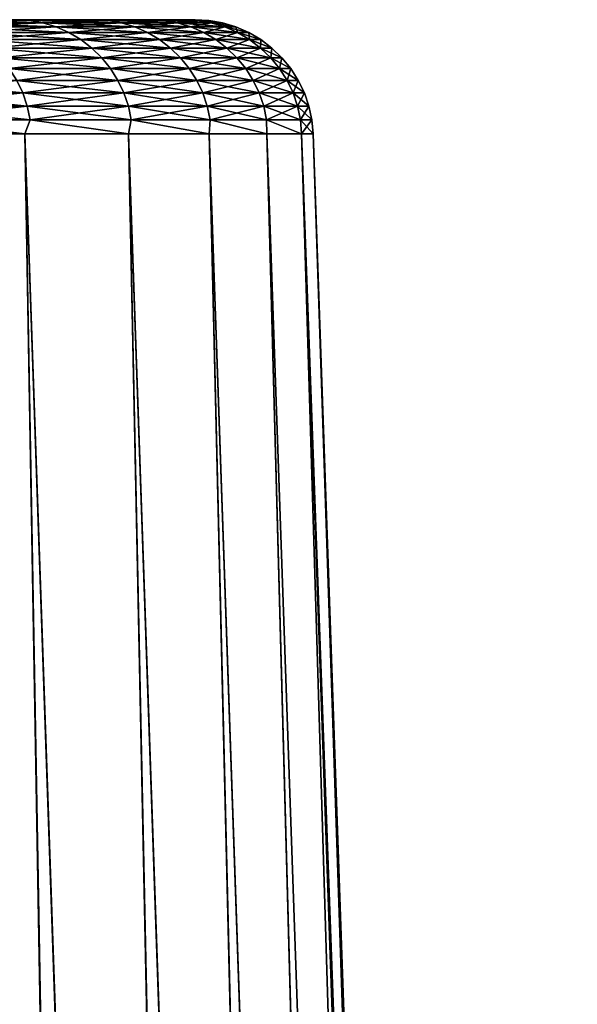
# Model space of a CAD drawing. Header units: millimetres. Extents: x -46 to 46, y -9 to 3208.
# Tile 333 of 401: x 44.27 to 45.68, y 8.5 to 11. Entities that reach past the tile are written whole.
import ezdxf

# ---------------------------------------------------------------- set-up
doc = ezdxf.new("R2010")
doc.units = ezdxf.units.MM
doc.header["$LTSCALE"] = 65.185185
for name, color, linetype in [('3', 7, 'CONTINUOUS'), ('4', 7, 'CONTINUOUS'), ('5', 7, 'CONTINUOUS'), ('6', 7, 'CONTINUOUS')]:
    doc.layers.add(name, color=color, linetype=linetype)

msp = doc.modelspace()

# ---------------------------------------------------------------- linework, layer by layer
at = {"layer": '3', "color": 7, "linetype": 'CONTINUOUS'}
for points in [[(44.6124, -8.4826, -9.8199), (44.2288, -8.4826, -11.4241), (43.9578, 10.7105, -9.6758), (44.6124, -8.4826, -9.8199)], [(44.2785, 10.7105, -8.0826), (44.6124, -8.4826, -9.8199), (43.9578, 10.7105, -9.6758), (44.2785, 10.7105, -8.0826)], [(44.9378, -8.4826, -8.2029), (44.6124, -8.4826, -9.8199), (44.2785, 10.7105, -8.0826), (44.9378, -8.4826, -8.2029)], [(44.5414, 10.7105, -6.4787), (44.9378, -8.4826, -8.2029), (44.2785, 10.7105, -8.0826), (44.5414, 10.7105, -6.4787)], [(45.2047, -8.4826, -6.5752), (44.9378, -8.4826, -8.2029), (44.5414, 10.7105, -6.4787), (45.2047, -8.4826, -6.5752)], [(44.7463, 10.7105, -4.8664), (45.2047, -8.4826, -6.5752), (44.5414, 10.7105, -6.4787), (44.7463, 10.7105, -4.8664)], [(45.4126, -8.4826, -4.9389), (45.2047, -8.4826, -6.5752), (44.7463, 10.7105, -4.8664), (45.4126, -8.4826, -4.9389)], [(44.8928, 10.7105, -3.2478), (45.4126, -8.4826, -4.9389), (44.7463, 10.7105, -4.8664), (44.8928, 10.7105, -3.2478)], [(45.5613, -8.4826, -3.2962), (45.4126, -8.4826, -4.9389), (44.8928, 10.7105, -3.2478), (45.5613, -8.4826, -3.2962)], [(44.9808, 10.7105, -1.625), (45.5613, -8.4826, -3.2962), (44.8928, 10.7105, -3.2478), (44.9808, 10.7105, -1.625)], [(45.6506, -8.4826, -1.6492), (45.5613, -8.4826, -3.2962), (44.9808, 10.7105, -1.625), (45.6506, -8.4826, -1.6492)], [(45.0101, 10.7105), (45.6506, -8.4826, -1.6492), (44.9808, 10.7105, -1.625), (45.0101, 10.7105)], [(45.6803, -8.4826), (45.6506, -8.4826, -1.6492), (45.0101, 10.7105), (45.6803, -8.4826)]]:
    msp.add_3dface(points, dxfattribs=at)
at = {"layer": '4', "color": 7, "linetype": 'CONTINUOUS'}
for points in [[(44.2785, 10.7105, 8.0826), (43.9578, 10.7105, 9.6758), (44.6218, -8.4826, 9.777), (44.2785, 10.7105, 8.0826)], [(44.6218, -8.4826, 9.777), (43.9578, 10.7105, 9.6758), (44.2418, -8.4826, 11.3734), (44.6218, -8.4826, 9.777)], [(44.5414, 10.7105, 6.4787), (44.2785, 10.7105, 8.0826), (44.9442, -8.4826, 8.1679), (44.5414, 10.7105, 6.4787)], [(44.9442, -8.4826, 8.1679), (44.2785, 10.7105, 8.0826), (44.6218, -8.4826, 9.777), (44.9442, -8.4826, 8.1679)], [(44.7463, 10.7105, 4.8664), (44.5414, 10.7105, 6.4787), (45.2085, -8.4826, 6.5484), (44.7463, 10.7105, 4.8664)], [(45.2085, -8.4826, 6.5484), (44.5414, 10.7105, 6.4787), (44.9442, -8.4826, 8.1679), (45.2085, -8.4826, 6.5484)], [(44.8928, 10.7105, 3.2478), (44.7463, 10.7105, 4.8664), (45.4146, -8.4826, 4.9203), (44.8928, 10.7105, 3.2478)], [(45.4146, -8.4826, 4.9203), (44.7463, 10.7105, 4.8664), (45.2085, -8.4826, 6.5484), (45.4146, -8.4826, 4.9203)], [(44.9808, 10.7105, 1.625), (44.8928, 10.7105, 3.2478), (45.562, -8.4826, 3.286), (44.9808, 10.7105, 1.625)], [(45.562, -8.4826, 3.286), (44.8928, 10.7105, 3.2478), (45.4146, -8.4826, 4.9203), (45.562, -8.4826, 3.286)], [(45.6803, -8.4826), (45.0101, 10.7105), (44.9808, 10.7105, 1.625), (45.6803, -8.4826)], [(45.6803, -8.4826), (44.9808, 10.7105, 1.625), (45.6506, -8.4826, 1.6476), (45.6803, -8.4826)], [(45.6506, -8.4826, 1.6476), (44.9808, 10.7105, 1.625), (45.562, -8.4826, 3.286), (45.6506, -8.4826, 1.6476)]]:
    msp.add_3dface(points, dxfattribs=at)
at = {"layer": '5', "color": 7, "linetype": 'CONTINUOUS'}
for points in [[(44.2898, 10.998, 6.3679), (44.2448, 11, 6.4352), (44.0343, 10.998, 7.9447), (44.2898, 10.998, 6.3679)], [(44.4482, 11, 4.8336), (44.2448, 11, 6.4352), (44.2898, 10.998, 6.3679), (44.4482, 11, 4.8336)], [(44.4889, 10.998, 4.7831), (44.4482, 11, 4.8336), (44.2898, 10.998, 6.3679), (44.4889, 10.998, 4.7831)], [(44.5938, 11, 3.2258), (44.4482, 11, 4.8336), (44.4889, 10.998, 4.7831), (44.5938, 11, 3.2258)], [(44.6313, 10.998, 3.1921), (44.5938, 11, 3.2258), (44.4889, 10.998, 4.7831), (44.6313, 10.998, 3.1921)], [(44.6812, 11, 1.6137), (44.5938, 11, 3.2258), (44.6313, 10.998, 3.1921), (44.6812, 11, 1.6137)], [(44.7168, 10.998, 1.5971), (44.6812, 11, 1.6137), (44.6313, 10.998, 3.1921), (44.7168, 10.998, 1.5971)], [(44.7103, 11), (44.6812, 11, 1.6137), (44.7453, 10.998), (44.7103, 11)], [(44.7453, 10.998), (44.6812, 11, 1.6137), (44.7168, 10.998, 1.5971), (44.7453, 10.998)], [(44.2898, 10.998, 6.3679), (44.0343, 10.998, 7.9447), (44.3244, 10.9917, 6.3729), (44.2898, 10.998, 6.3679)], [(44.3244, 10.9917, 6.3729), (44.0343, 10.998, 7.9447), (44.0687, 10.9917, 7.9509), (44.3244, 10.9917, 6.3729)], [(44.3244, 10.9917, 6.3729), (44.0687, 10.9917, 7.9509), (44.358, 10.9815, 6.3777), (44.3244, 10.9917, 6.3729)], [(44.358, 10.9815, 6.3777), (44.0687, 10.9917, 7.9509), (44.1021, 10.9815, 7.9569), (44.358, 10.9815, 6.3777)], [(44.358, 10.9815, 6.3777), (44.1021, 10.9815, 7.9569), (44.3901, 10.9672, 6.3823), (44.358, 10.9815, 6.3777)], [(44.3901, 10.9672, 6.3823), (44.1021, 10.9815, 7.9569), (44.134, 10.9672, 7.9627), (44.3901, 10.9672, 6.3823)], [(44.4889, 10.998, 4.7831), (44.2898, 10.998, 6.3679), (44.5236, 10.9917, 4.7868), (44.4889, 10.998, 4.7831)], [(44.5236, 10.9917, 4.7868), (44.2898, 10.998, 6.3679), (44.3244, 10.9917, 6.3729), (44.5236, 10.9917, 4.7868)], [(44.5236, 10.9917, 4.7868), (44.3244, 10.9917, 6.3729), (44.5573, 10.9815, 4.7904), (44.5236, 10.9917, 4.7868)], [(44.5573, 10.9815, 4.7904), (44.3244, 10.9917, 6.3729), (44.358, 10.9815, 6.3777), (44.5573, 10.9815, 4.7904)], [(44.5573, 10.9815, 4.7904), (44.358, 10.9815, 6.3777), (44.5896, 10.9672, 4.7939), (44.5573, 10.9815, 4.7904)], [(44.5896, 10.9672, 4.7939), (44.358, 10.9815, 6.3777), (44.3901, 10.9672, 6.3823), (44.5896, 10.9672, 4.7939)], [(44.6313, 10.998, 3.1921), (44.4889, 10.998, 4.7831), (44.6661, 10.9917, 3.1946), (44.6313, 10.998, 3.1921)], [(44.6661, 10.9917, 3.1946), (44.4889, 10.998, 4.7831), (44.5236, 10.9917, 4.7868), (44.6661, 10.9917, 3.1946)], [(44.6661, 10.9917, 3.1946), (44.5236, 10.9917, 4.7868), (44.6999, 10.9815, 3.197), (44.6661, 10.9917, 3.1946)], [(44.6999, 10.9815, 3.197), (44.5236, 10.9917, 4.7868), (44.5573, 10.9815, 4.7904), (44.6999, 10.9815, 3.197)], [(44.6999, 10.9815, 3.197), (44.5573, 10.9815, 4.7904), (44.7323, 10.9672, 3.1993), (44.6999, 10.9815, 3.197)], [(44.7323, 10.9672, 3.1993), (44.5573, 10.9815, 4.7904), (44.5896, 10.9672, 4.7939), (44.7323, 10.9672, 3.1993)], [(44.7168, 10.998, 1.5971), (44.6313, 10.998, 3.1921), (44.7516, 10.9917, 1.5983), (44.7168, 10.998, 1.5971)], [(44.7516, 10.9917, 1.5983), (44.6313, 10.998, 3.1921), (44.6661, 10.9917, 3.1946), (44.7516, 10.9917, 1.5983)], [(44.7516, 10.9917, 1.5983), (44.6661, 10.9917, 3.1946), (44.7856, 10.9815, 1.5995), (44.7516, 10.9917, 1.5983)], [(44.7856, 10.9815, 1.5995), (44.6661, 10.9917, 3.1946), (44.6999, 10.9815, 3.197), (44.7856, 10.9815, 1.5995)], [(44.7856, 10.9815, 1.5995), (44.6999, 10.9815, 3.197), (44.818, 10.9672, 1.6007), (44.7856, 10.9815, 1.5995)], [(44.818, 10.9672, 1.6007), (44.6999, 10.9815, 3.197), (44.7323, 10.9672, 3.1993), (44.818, 10.9672, 1.6007)], [(44.7453, 10.998), (44.7168, 10.998, 1.5971), (44.7802, 10.9917), (44.7453, 10.998)], [(44.7802, 10.9917), (44.7168, 10.998, 1.5971), (44.7516, 10.9917, 1.5983), (44.7802, 10.9917)], [(44.7802, 10.9917), (44.7516, 10.9917, 1.5983), (44.8141, 10.9815), (44.7802, 10.9917)], [(44.8141, 10.9815), (44.7516, 10.9917, 1.5983), (44.7856, 10.9815, 1.5995), (44.8141, 10.9815)], [(44.8141, 10.9815), (44.7856, 10.9815, 1.5995), (44.8466, 10.9672), (44.8141, 10.9815)], [(44.8466, 10.9672), (44.7856, 10.9815, 1.5995), (44.818, 10.9672, 1.6007), (44.8466, 10.9672)], [(44.3901, 10.9672, 6.3823), (44.134, 10.9672, 7.9627), (44.4204, 10.9493, 6.3867), (44.3901, 10.9672, 6.3823)], [(44.4204, 10.9493, 6.3867), (44.134, 10.9672, 7.9627), (44.1641, 10.9493, 7.9681), (44.4204, 10.9493, 6.3867)], [(44.5896, 10.9672, 4.7939), (44.3901, 10.9672, 6.3823), (44.62, 10.9493, 4.7972), (44.5896, 10.9672, 4.7939)], [(44.62, 10.9493, 4.7972), (44.3901, 10.9672, 6.3823), (44.4204, 10.9493, 6.3867), (44.62, 10.9493, 4.7972)], [(44.7323, 10.9672, 3.1993), (44.5896, 10.9672, 4.7939), (44.7628, 10.9493, 3.2015), (44.7323, 10.9672, 3.1993)], [(44.7628, 10.9493, 3.2015), (44.5896, 10.9672, 4.7939), (44.62, 10.9493, 4.7972), (44.7628, 10.9493, 3.2015)], [(44.818, 10.9672, 1.6007), (44.7323, 10.9672, 3.1993), (44.8486, 10.9493, 1.6018), (44.818, 10.9672, 1.6007)], [(44.8486, 10.9493, 1.6018), (44.7323, 10.9672, 3.1993), (44.7628, 10.9493, 3.2015), (44.8486, 10.9493, 1.6018)], [(44.8466, 10.9672), (44.818, 10.9672, 1.6007), (44.8772, 10.9493), (44.8466, 10.9672)], [(44.8772, 10.9493), (44.818, 10.9672, 1.6007), (44.8486, 10.9493, 1.6018), (44.8772, 10.9493)], [(44.4204, 10.9493, 6.3867), (44.1641, 10.9493, 7.9681), (44.4484, 10.9279, 6.3907), (44.4204, 10.9493, 6.3867)], [(44.4484, 10.9279, 6.3907), (44.1641, 10.9493, 7.9681), (44.1919, 10.9279, 7.9731), (44.4484, 10.9279, 6.3907)], [(44.4484, 10.9279, 6.3907), (44.1919, 10.9279, 7.9731), (44.4736, 10.9033, 6.3943), (44.4484, 10.9279, 6.3907)], [(44.4736, 10.9033, 6.3943), (44.1919, 10.9279, 7.9731), (44.217, 10.9033, 7.9776), (44.4736, 10.9033, 6.3943)], [(44.62, 10.9493, 4.7972), (44.4204, 10.9493, 6.3867), (44.6481, 10.9279, 4.8002), (44.62, 10.9493, 4.7972)], [(44.6481, 10.9279, 4.8002), (44.4204, 10.9493, 6.3867), (44.4484, 10.9279, 6.3907), (44.6481, 10.9279, 4.8002)], [(44.6481, 10.9279, 4.8002), (44.4484, 10.9279, 6.3907), (44.6735, 10.9033, 4.8029), (44.6481, 10.9279, 4.8002)], [(44.6735, 10.9033, 4.8029), (44.4484, 10.9279, 6.3907), (44.4736, 10.9033, 6.3943), (44.6735, 10.9033, 4.8029)], [(44.7628, 10.9493, 3.2015), (44.62, 10.9493, 4.7972), (44.791, 10.9279, 3.2035), (44.7628, 10.9493, 3.2015)], [(44.791, 10.9279, 3.2035), (44.62, 10.9493, 4.7972), (44.6481, 10.9279, 4.8002), (44.791, 10.9279, 3.2035)], [(44.791, 10.9279, 3.2035), (44.6481, 10.9279, 4.8002), (44.8165, 10.9033, 3.2053), (44.791, 10.9279, 3.2035)], [(44.8165, 10.9033, 3.2053), (44.6481, 10.9279, 4.8002), (44.6735, 10.9033, 4.8029), (44.8165, 10.9033, 3.2053)], [(44.8486, 10.9493, 1.6018), (44.7628, 10.9493, 3.2015), (44.8768, 10.9279, 1.6028), (44.8486, 10.9493, 1.6018)], [(44.8768, 10.9279, 1.6028), (44.7628, 10.9493, 3.2015), (44.791, 10.9279, 3.2035), (44.8768, 10.9279, 1.6028)], [(44.8768, 10.9279, 1.6028), (44.791, 10.9279, 3.2035), (44.9023, 10.9033, 1.6037), (44.8768, 10.9279, 1.6028)], [(44.9023, 10.9033, 1.6037), (44.791, 10.9279, 3.2035), (44.8165, 10.9033, 3.2053), (44.9023, 10.9033, 1.6037)], [(44.8772, 10.9493), (44.8486, 10.9493, 1.6018), (44.9054, 10.9279), (44.8772, 10.9493)], [(44.9054, 10.9279), (44.8486, 10.9493, 1.6018), (44.8768, 10.9279, 1.6028), (44.9054, 10.9279)], [(44.9054, 10.9279), (44.8768, 10.9279, 1.6028), (44.9309, 10.9033), (44.9054, 10.9279)], [(44.9309, 10.9033), (44.8768, 10.9279, 1.6028), (44.9023, 10.9033, 1.6037), (44.9309, 10.9033)], [(44.4736, 10.9033, 6.3943), (44.217, 10.9033, 7.9776), (44.4958, 10.8758, 6.3975), (44.4736, 10.9033, 6.3943)], [(44.4958, 10.8758, 6.3975), (44.217, 10.9033, 7.9776), (44.2391, 10.8758, 7.9816), (44.4958, 10.8758, 6.3975)], [(44.6735, 10.9033, 4.8029), (44.4736, 10.9033, 6.3943), (44.6958, 10.8758, 4.8053), (44.6735, 10.9033, 4.8029)], [(44.6958, 10.8758, 4.8053), (44.4736, 10.9033, 6.3943), (44.4958, 10.8758, 6.3975), (44.6958, 10.8758, 4.8053)], [(44.8165, 10.9033, 3.2053), (44.6735, 10.9033, 4.8029), (44.8389, 10.8758, 3.2069), (44.8165, 10.9033, 3.2053)], [(44.8389, 10.8758, 3.2069), (44.6735, 10.9033, 4.8029), (44.6958, 10.8758, 4.8053), (44.8389, 10.8758, 3.2069)], [(44.9023, 10.9033, 1.6037), (44.8165, 10.9033, 3.2053), (44.9247, 10.8758, 1.6045), (44.9023, 10.9033, 1.6037)], [(44.9247, 10.8758, 1.6045), (44.8165, 10.9033, 3.2053), (44.8389, 10.8758, 3.2069), (44.9247, 10.8758, 1.6045)], [(44.9309, 10.9033), (44.9023, 10.9033, 1.6037), (44.9534, 10.8758), (44.9309, 10.9033)], [(44.9534, 10.8758), (44.9023, 10.9033, 1.6037), (44.9247, 10.8758, 1.6045), (44.9534, 10.8758)], [(44.4958, 10.8758, 6.3975), (44.2391, 10.8758, 7.9816), (44.5147, 10.8459, 6.4002), (44.4958, 10.8758, 6.3975)], [(44.5147, 10.8459, 6.4002), (44.2391, 10.8758, 7.9816), (44.2579, 10.8459, 7.985), (44.5147, 10.8459, 6.4002)], [(44.6958, 10.8758, 4.8053), (44.4958, 10.8758, 6.3975), (44.7148, 10.8459, 4.8073), (44.6958, 10.8758, 4.8053)], [(44.7148, 10.8459, 4.8073), (44.4958, 10.8758, 6.3975), (44.5147, 10.8459, 6.4002), (44.7148, 10.8459, 4.8073)], [(44.8389, 10.8758, 3.2069), (44.6958, 10.8758, 4.8053), (44.8578, 10.8459, 3.2083), (44.8389, 10.8758, 3.2069)], [(44.8578, 10.8459, 3.2083), (44.6958, 10.8758, 4.8053), (44.7148, 10.8459, 4.8073), (44.8578, 10.8459, 3.2083)], [(44.9247, 10.8758, 1.6045), (44.8389, 10.8758, 3.2069), (44.9438, 10.8459, 1.6052), (44.9247, 10.8758, 1.6045)], [(44.9438, 10.8459, 1.6052), (44.8389, 10.8758, 3.2069), (44.8578, 10.8459, 3.2083), (44.9438, 10.8459, 1.6052)], [(44.9534, 10.8758), (44.9247, 10.8758, 1.6045), (44.9724, 10.8459), (44.9534, 10.8758)], [(44.9724, 10.8459), (44.9247, 10.8758, 1.6045), (44.9438, 10.8459, 1.6052), (44.9724, 10.8459)], [(44.2579, 10.8459, 7.985), (43.9447, 10.8459, 9.5596), (44.273, 10.8139, 7.9877), (44.2579, 10.8459, 7.985)], [(44.273, 10.8139, 7.9877), (43.9447, 10.8459, 9.5596), (43.9597, 10.8139, 9.5628), (44.273, 10.8139, 7.9877)], [(44.5147, 10.8459, 6.4002), (44.2579, 10.8459, 7.985), (44.5299, 10.8139, 6.4024), (44.5147, 10.8459, 6.4002)], [(44.5299, 10.8139, 6.4024), (44.2579, 10.8459, 7.985), (44.273, 10.8139, 7.9877), (44.5299, 10.8139, 6.4024)], [(44.7148, 10.8459, 4.8073), (44.5147, 10.8459, 6.4002), (44.73, 10.8139, 4.809), (44.7148, 10.8459, 4.8073)], [(44.73, 10.8139, 4.809), (44.5147, 10.8459, 6.4002), (44.5299, 10.8139, 6.4024), (44.73, 10.8139, 4.809)], [(44.8578, 10.8459, 3.2083), (44.7148, 10.8459, 4.8073), (44.8732, 10.8139, 3.2094), (44.8578, 10.8459, 3.2083)], [(44.8732, 10.8139, 3.2094), (44.7148, 10.8459, 4.8073), (44.73, 10.8139, 4.809), (44.8732, 10.8139, 3.2094)], [(44.9438, 10.8459, 1.6052), (44.8578, 10.8459, 3.2083), (44.9591, 10.8139, 1.6057), (44.9438, 10.8459, 1.6052)], [(44.9591, 10.8139, 1.6057), (44.8578, 10.8459, 3.2083), (44.8732, 10.8139, 3.2094), (44.9591, 10.8139, 1.6057)], [(44.9724, 10.8459), (44.9438, 10.8459, 1.6052), (44.9878, 10.8139), (44.9724, 10.8459)], [(44.9878, 10.8139), (44.9438, 10.8459, 1.6052), (44.9591, 10.8139, 1.6057), (44.9878, 10.8139)], [(44.273, 10.8139, 7.9877), (43.9597, 10.8139, 9.5628), (44.2843, 10.7804, 7.9898), (44.273, 10.8139, 7.9877)], [(44.2843, 10.7804, 7.9898), (43.9597, 10.8139, 9.5628), (43.9709, 10.7804, 9.5653), (44.2843, 10.7804, 7.9898)], [(44.5299, 10.8139, 6.4024), (44.273, 10.8139, 7.9877), (44.5413, 10.7804, 6.4041), (44.5299, 10.8139, 6.4024)], [(44.5413, 10.7804, 6.4041), (44.273, 10.8139, 7.9877), (44.2843, 10.7804, 7.9898), (44.5413, 10.7804, 6.4041)], [(44.73, 10.8139, 4.809), (44.5299, 10.8139, 6.4024), (44.7415, 10.7804, 4.8102), (44.73, 10.8139, 4.809)], [(44.7415, 10.7804, 4.8102), (44.5299, 10.8139, 6.4024), (44.5413, 10.7804, 6.4041), (44.7415, 10.7804, 4.8102)], [(44.8732, 10.8139, 3.2094), (44.73, 10.8139, 4.809), (44.8847, 10.7804, 3.2102), (44.8732, 10.8139, 3.2094)], [(44.8847, 10.7804, 3.2102), (44.73, 10.8139, 4.809), (44.7415, 10.7804, 4.8102), (44.8847, 10.7804, 3.2102)], [(44.9591, 10.8139, 1.6057), (44.8732, 10.8139, 3.2094), (44.9706, 10.7804, 1.6061), (44.9591, 10.8139, 1.6057)], [(44.9706, 10.7804, 1.6061), (44.8732, 10.8139, 3.2094), (44.8847, 10.7804, 3.2102), (44.9706, 10.7804, 1.6061)], [(44.9878, 10.8139), (44.9591, 10.8139, 1.6057), (44.9993, 10.7804), (44.9878, 10.8139)], [(44.9993, 10.7804), (44.9591, 10.8139, 1.6057), (44.9706, 10.7804, 1.6061), (44.9993, 10.7804)], [(44.2843, 10.7804, 7.9898), (43.9709, 10.7804, 9.5653), (44.2917, 10.7457, 7.9911), (44.2843, 10.7804, 7.9898)], [(44.2917, 10.7457, 7.9911), (43.9709, 10.7804, 9.5653), (43.9782, 10.7457, 9.5669), (44.2917, 10.7457, 7.9911)], [(44.5413, 10.7804, 6.4041), (44.2843, 10.7804, 7.9898), (44.5487, 10.7457, 6.4051), (44.5413, 10.7804, 6.4041)], [(44.5487, 10.7457, 6.4051), (44.2843, 10.7804, 7.9898), (44.2917, 10.7457, 7.9911), (44.5487, 10.7457, 6.4051)], [(44.7415, 10.7804, 4.8102), (44.5413, 10.7804, 6.4041), (44.7489, 10.7457, 4.811), (44.7415, 10.7804, 4.8102)], [(44.7489, 10.7457, 4.811), (44.5413, 10.7804, 6.4041), (44.5487, 10.7457, 6.4051), (44.7489, 10.7457, 4.811)], [(44.8847, 10.7804, 3.2102), (44.7415, 10.7804, 4.8102), (44.8921, 10.7457, 3.2107), (44.8847, 10.7804, 3.2102)], [(44.8921, 10.7457, 3.2107), (44.7415, 10.7804, 4.8102), (44.7489, 10.7457, 4.811), (44.8921, 10.7457, 3.2107)], [(44.9706, 10.7804, 1.6061), (44.8847, 10.7804, 3.2102), (44.9781, 10.7457, 1.6064), (44.9706, 10.7804, 1.6061)], [(44.9781, 10.7457, 1.6064), (44.8847, 10.7804, 3.2102), (44.8921, 10.7457, 3.2107), (44.9781, 10.7457, 1.6064)], [(44.9993, 10.7804), (44.9706, 10.7804, 1.6061), (45.0068, 10.7457), (44.9993, 10.7804)], [(45.0068, 10.7457), (44.9706, 10.7804, 1.6061), (44.9781, 10.7457, 1.6064), (45.0068, 10.7457)], [(43.9578, 10.7105, 9.6758), (44.2785, 10.7105, 8.0826), (43.9782, 10.7457, 9.5669), (43.9578, 10.7105, 9.6758)], [(44.2785, 10.7105, 8.0826), (44.2917, 10.7457, 7.9911), (43.9782, 10.7457, 9.5669), (44.2785, 10.7105, 8.0826)], [(44.2785, 10.7105, 8.0826), (44.5414, 10.7105, 6.4787), (44.2917, 10.7457, 7.9911), (44.2785, 10.7105, 8.0826)], [(44.5414, 10.7105, 6.4787), (44.5487, 10.7457, 6.4051), (44.2917, 10.7457, 7.9911), (44.5414, 10.7105, 6.4787)], [(44.5414, 10.7105, 6.4787), (44.7463, 10.7105, 4.8664), (44.5487, 10.7457, 6.4051), (44.5414, 10.7105, 6.4787)], [(44.7463, 10.7105, 4.8664), (44.7489, 10.7457, 4.811), (44.5487, 10.7457, 6.4051), (44.7463, 10.7105, 4.8664)], [(44.7463, 10.7105, 4.8664), (44.8928, 10.7105, 3.2478), (44.7489, 10.7457, 4.811), (44.7463, 10.7105, 4.8664)], [(44.8928, 10.7105, 3.2478), (44.8921, 10.7457, 3.2107), (44.7489, 10.7457, 4.811), (44.8928, 10.7105, 3.2478)], [(44.8928, 10.7105, 3.2478), (44.9808, 10.7105, 1.625), (44.8921, 10.7457, 3.2107), (44.8928, 10.7105, 3.2478)], [(44.9808, 10.7105, 1.625), (44.9781, 10.7457, 1.6064), (44.8921, 10.7457, 3.2107), (44.9808, 10.7105, 1.625)], [(44.9808, 10.7105, 1.625), (45.0101, 10.7105), (44.9781, 10.7457, 1.6064), (44.9808, 10.7105, 1.625)], [(45.0101, 10.7105), (45.0068, 10.7457), (44.9781, 10.7457, 1.6064), (45.0101, 10.7105)]]:
    msp.add_3dface(points, dxfattribs=at)
at = {"layer": '6', "color": 7, "linetype": 'CONTINUOUS'}
for points in [[(44.0343, 10.998, -7.9447), (44.2448, 11, -6.4352), (44.2898, 10.998, -6.3679), (44.0343, 10.998, -7.9447)], [(44.2448, 11, -6.4352), (44.4482, 11, -4.8336), (44.2898, 10.998, -6.3679), (44.2448, 11, -6.4352)], [(44.2898, 10.998, -6.3679), (44.4482, 11, -4.8336), (44.4889, 10.998, -4.7831), (44.2898, 10.998, -6.3679)], [(44.4482, 11, -4.8336), (44.5938, 11, -3.2258), (44.4889, 10.998, -4.7831), (44.4482, 11, -4.8336)], [(44.4889, 10.998, -4.7831), (44.5938, 11, -3.2258), (44.6313, 10.998, -3.1921), (44.4889, 10.998, -4.7831)], [(44.5938, 11, -3.2258), (44.6812, 11, -1.6137), (44.6313, 10.998, -3.1921), (44.5938, 11, -3.2258)], [(44.6313, 10.998, -3.1921), (44.6812, 11, -1.6137), (44.7168, 10.998, -1.5971), (44.6313, 10.998, -3.1921)], [(44.6812, 11, -1.6137), (44.7103, 11), (44.7168, 10.998, -1.5971), (44.6812, 11, -1.6137)], [(44.7103, 11), (44.7453, 10.998), (44.7168, 10.998, -1.5971), (44.7103, 11)], [(44.0343, 10.998, -7.9447), (44.2898, 10.998, -6.3679), (44.0687, 10.9917, -7.9509), (44.0343, 10.998, -7.9447)], [(44.0687, 10.9917, -7.9509), (44.2898, 10.998, -6.3679), (44.3244, 10.9917, -6.3729), (44.0687, 10.9917, -7.9509)], [(44.0687, 10.9917, -7.9509), (44.3244, 10.9917, -6.3729), (44.1021, 10.9815, -7.9569), (44.0687, 10.9917, -7.9509)], [(44.1021, 10.9815, -7.9569), (44.3244, 10.9917, -6.3729), (44.358, 10.9815, -6.3777), (44.1021, 10.9815, -7.9569)], [(44.1021, 10.9815, -7.9569), (44.358, 10.9815, -6.3777), (44.134, 10.9672, -7.9627), (44.1021, 10.9815, -7.9569)], [(44.134, 10.9672, -7.9627), (44.358, 10.9815, -6.3777), (44.3901, 10.9672, -6.3823), (44.134, 10.9672, -7.9627)], [(44.2898, 10.998, -6.3679), (44.4889, 10.998, -4.7831), (44.3244, 10.9917, -6.3729), (44.2898, 10.998, -6.3679)], [(44.3244, 10.9917, -6.3729), (44.4889, 10.998, -4.7831), (44.5236, 10.9917, -4.7868), (44.3244, 10.9917, -6.3729)], [(44.3244, 10.9917, -6.3729), (44.5236, 10.9917, -4.7868), (44.358, 10.9815, -6.3777), (44.3244, 10.9917, -6.3729)], [(44.358, 10.9815, -6.3777), (44.5236, 10.9917, -4.7868), (44.5573, 10.9815, -4.7904), (44.358, 10.9815, -6.3777)], [(44.358, 10.9815, -6.3777), (44.5573, 10.9815, -4.7904), (44.3901, 10.9672, -6.3823), (44.358, 10.9815, -6.3777)], [(44.3901, 10.9672, -6.3823), (44.5573, 10.9815, -4.7904), (44.5896, 10.9672, -4.7939), (44.3901, 10.9672, -6.3823)], [(44.4889, 10.998, -4.7831), (44.6313, 10.998, -3.1921), (44.5236, 10.9917, -4.7868), (44.4889, 10.998, -4.7831)], [(44.5236, 10.9917, -4.7868), (44.6313, 10.998, -3.1921), (44.6661, 10.9917, -3.1946), (44.5236, 10.9917, -4.7868)], [(44.5236, 10.9917, -4.7868), (44.6661, 10.9917, -3.1946), (44.5573, 10.9815, -4.7904), (44.5236, 10.9917, -4.7868)], [(44.5573, 10.9815, -4.7904), (44.6661, 10.9917, -3.1946), (44.6999, 10.9815, -3.197), (44.5573, 10.9815, -4.7904)], [(44.5573, 10.9815, -4.7904), (44.6999, 10.9815, -3.197), (44.5896, 10.9672, -4.7939), (44.5573, 10.9815, -4.7904)], [(44.5896, 10.9672, -4.7939), (44.6999, 10.9815, -3.197), (44.7323, 10.9672, -3.1993), (44.5896, 10.9672, -4.7939)], [(44.6313, 10.998, -3.1921), (44.7168, 10.998, -1.5971), (44.6661, 10.9917, -3.1946), (44.6313, 10.998, -3.1921)], [(44.6661, 10.9917, -3.1946), (44.7168, 10.998, -1.5971), (44.7516, 10.9917, -1.5983), (44.6661, 10.9917, -3.1946)], [(44.6661, 10.9917, -3.1946), (44.7516, 10.9917, -1.5983), (44.6999, 10.9815, -3.197), (44.6661, 10.9917, -3.1946)], [(44.6999, 10.9815, -3.197), (44.7516, 10.9917, -1.5983), (44.7856, 10.9815, -1.5995), (44.6999, 10.9815, -3.197)], [(44.6999, 10.9815, -3.197), (44.7856, 10.9815, -1.5995), (44.7323, 10.9672, -3.1993), (44.6999, 10.9815, -3.197)], [(44.7168, 10.998, -1.5971), (44.7453, 10.998), (44.7516, 10.9917, -1.5983), (44.7168, 10.998, -1.5971)], [(44.7323, 10.9672, -3.1993), (44.7856, 10.9815, -1.5995), (44.818, 10.9672, -1.6007), (44.7323, 10.9672, -3.1993)], [(44.7453, 10.998), (44.7802, 10.9917), (44.7516, 10.9917, -1.5983), (44.7453, 10.998)], [(44.7516, 10.9917, -1.5983), (44.7802, 10.9917), (44.7856, 10.9815, -1.5995), (44.7516, 10.9917, -1.5983)], [(44.7802, 10.9917), (44.8141, 10.9815), (44.7856, 10.9815, -1.5995), (44.7802, 10.9917)], [(44.7856, 10.9815, -1.5995), (44.8141, 10.9815), (44.818, 10.9672, -1.6007), (44.7856, 10.9815, -1.5995)], [(44.8141, 10.9815), (44.8466, 10.9672), (44.818, 10.9672, -1.6007), (44.8141, 10.9815)], [(44.134, 10.9672, -7.9627), (44.3901, 10.9672, -6.3823), (44.1641, 10.9493, -7.9681), (44.134, 10.9672, -7.9627)], [(44.1641, 10.9493, -7.9681), (44.3901, 10.9672, -6.3823), (44.4204, 10.9493, -6.3867), (44.1641, 10.9493, -7.9681)], [(44.3901, 10.9672, -6.3823), (44.5896, 10.9672, -4.7939), (44.4204, 10.9493, -6.3867), (44.3901, 10.9672, -6.3823)], [(44.4204, 10.9493, -6.3867), (44.5896, 10.9672, -4.7939), (44.62, 10.9493, -4.7972), (44.4204, 10.9493, -6.3867)], [(44.5896, 10.9672, -4.7939), (44.7323, 10.9672, -3.1993), (44.62, 10.9493, -4.7972), (44.5896, 10.9672, -4.7939)], [(44.62, 10.9493, -4.7972), (44.7323, 10.9672, -3.1993), (44.7628, 10.9493, -3.2015), (44.62, 10.9493, -4.7972)], [(44.7323, 10.9672, -3.1993), (44.818, 10.9672, -1.6007), (44.7628, 10.9493, -3.2015), (44.7323, 10.9672, -3.1993)], [(44.7628, 10.9493, -3.2015), (44.818, 10.9672, -1.6007), (44.8486, 10.9493, -1.6018), (44.7628, 10.9493, -3.2015)], [(44.818, 10.9672, -1.6007), (44.8466, 10.9672), (44.8486, 10.9493, -1.6018), (44.818, 10.9672, -1.6007)], [(44.8466, 10.9672), (44.8772, 10.9493), (44.8486, 10.9493, -1.6018), (44.8466, 10.9672)], [(44.1641, 10.9493, -7.9681), (44.4204, 10.9493, -6.3867), (44.1919, 10.9279, -7.9731), (44.1641, 10.9493, -7.9681)], [(44.1919, 10.9279, -7.9731), (44.4204, 10.9493, -6.3867), (44.4484, 10.9279, -6.3907), (44.1919, 10.9279, -7.9731)], [(44.1919, 10.9279, -7.9731), (44.4484, 10.9279, -6.3907), (44.217, 10.9033, -7.9776), (44.1919, 10.9279, -7.9731)], [(44.217, 10.9033, -7.9776), (44.4484, 10.9279, -6.3907), (44.4736, 10.9033, -6.3943), (44.217, 10.9033, -7.9776)], [(44.4204, 10.9493, -6.3867), (44.62, 10.9493, -4.7972), (44.4484, 10.9279, -6.3907), (44.4204, 10.9493, -6.3867)], [(44.4484, 10.9279, -6.3907), (44.62, 10.9493, -4.7972), (44.6481, 10.9279, -4.8002), (44.4484, 10.9279, -6.3907)], [(44.4484, 10.9279, -6.3907), (44.6481, 10.9279, -4.8002), (44.4736, 10.9033, -6.3943), (44.4484, 10.9279, -6.3907)], [(44.4736, 10.9033, -6.3943), (44.6481, 10.9279, -4.8002), (44.6735, 10.9033, -4.8029), (44.4736, 10.9033, -6.3943)], [(44.62, 10.9493, -4.7972), (44.7628, 10.9493, -3.2015), (44.6481, 10.9279, -4.8002), (44.62, 10.9493, -4.7972)], [(44.6481, 10.9279, -4.8002), (44.7628, 10.9493, -3.2015), (44.791, 10.9279, -3.2035), (44.6481, 10.9279, -4.8002)], [(44.6481, 10.9279, -4.8002), (44.791, 10.9279, -3.2035), (44.6735, 10.9033, -4.8029), (44.6481, 10.9279, -4.8002)], [(44.6735, 10.9033, -4.8029), (44.791, 10.9279, -3.2035), (44.8165, 10.9033, -3.2053), (44.6735, 10.9033, -4.8029)], [(44.7628, 10.9493, -3.2015), (44.8486, 10.9493, -1.6018), (44.791, 10.9279, -3.2035), (44.7628, 10.9493, -3.2015)], [(44.791, 10.9279, -3.2035), (44.8486, 10.9493, -1.6018), (44.8768, 10.9279, -1.6028), (44.791, 10.9279, -3.2035)], [(44.791, 10.9279, -3.2035), (44.8768, 10.9279, -1.6028), (44.8165, 10.9033, -3.2053), (44.791, 10.9279, -3.2035)], [(44.8165, 10.9033, -3.2053), (44.8768, 10.9279, -1.6028), (44.9023, 10.9033, -1.6037), (44.8165, 10.9033, -3.2053)], [(44.8486, 10.9493, -1.6018), (44.8772, 10.9493), (44.8768, 10.9279, -1.6028), (44.8486, 10.9493, -1.6018)], [(44.8772, 10.9493), (44.9054, 10.9279), (44.8768, 10.9279, -1.6028), (44.8772, 10.9493)], [(44.8768, 10.9279, -1.6028), (44.9054, 10.9279), (44.9023, 10.9033, -1.6037), (44.8768, 10.9279, -1.6028)], [(44.9054, 10.9279), (44.9309, 10.9033), (44.9023, 10.9033, -1.6037), (44.9054, 10.9279)], [(44.217, 10.9033, -7.9776), (44.4736, 10.9033, -6.3943), (44.2391, 10.8758, -7.9816), (44.217, 10.9033, -7.9776)], [(44.2391, 10.8758, -7.9816), (44.4736, 10.9033, -6.3943), (44.4958, 10.8758, -6.3975), (44.2391, 10.8758, -7.9816)], [(44.4736, 10.9033, -6.3943), (44.6735, 10.9033, -4.8029), (44.4958, 10.8758, -6.3975), (44.4736, 10.9033, -6.3943)], [(44.4958, 10.8758, -6.3975), (44.6735, 10.9033, -4.8029), (44.6958, 10.8758, -4.8053), (44.4958, 10.8758, -6.3975)], [(44.6735, 10.9033, -4.8029), (44.8165, 10.9033, -3.2053), (44.6958, 10.8758, -4.8053), (44.6735, 10.9033, -4.8029)], [(44.6958, 10.8758, -4.8053), (44.8165, 10.9033, -3.2053), (44.8389, 10.8758, -3.2069), (44.6958, 10.8758, -4.8053)], [(44.8165, 10.9033, -3.2053), (44.9023, 10.9033, -1.6037), (44.8389, 10.8758, -3.2069), (44.8165, 10.9033, -3.2053)], [(44.8389, 10.8758, -3.2069), (44.9023, 10.9033, -1.6037), (44.9247, 10.8758, -1.6045), (44.8389, 10.8758, -3.2069)], [(44.9023, 10.9033, -1.6037), (44.9309, 10.9033), (44.9247, 10.8758, -1.6045), (44.9023, 10.9033, -1.6037)], [(44.9309, 10.9033), (44.9534, 10.8758), (44.9247, 10.8758, -1.6045), (44.9309, 10.9033)], [(44.2391, 10.8758, -7.9816), (44.4958, 10.8758, -6.3975), (44.2579, 10.8459, -7.985), (44.2391, 10.8758, -7.9816)], [(44.2579, 10.8459, -7.985), (44.4958, 10.8758, -6.3975), (44.5147, 10.8459, -6.4002), (44.2579, 10.8459, -7.985)], [(44.4958, 10.8758, -6.3975), (44.6958, 10.8758, -4.8053), (44.5147, 10.8459, -6.4002), (44.4958, 10.8758, -6.3975)], [(44.5147, 10.8459, -6.4002), (44.6958, 10.8758, -4.8053), (44.7148, 10.8459, -4.8073), (44.5147, 10.8459, -6.4002)], [(44.6958, 10.8758, -4.8053), (44.8389, 10.8758, -3.2069), (44.7148, 10.8459, -4.8073), (44.6958, 10.8758, -4.8053)], [(44.7148, 10.8459, -4.8073), (44.8389, 10.8758, -3.2069), (44.8578, 10.8459, -3.2083), (44.7148, 10.8459, -4.8073)], [(44.8389, 10.8758, -3.2069), (44.9247, 10.8758, -1.6045), (44.8578, 10.8459, -3.2083), (44.8389, 10.8758, -3.2069)], [(44.8578, 10.8459, -3.2083), (44.9247, 10.8758, -1.6045), (44.9438, 10.8459, -1.6052), (44.8578, 10.8459, -3.2083)], [(44.9247, 10.8758, -1.6045), (44.9534, 10.8758), (44.9438, 10.8459, -1.6052), (44.9247, 10.8758, -1.6045)], [(44.9534, 10.8758), (44.9724, 10.8459), (44.9438, 10.8459, -1.6052), (44.9534, 10.8758)], [(43.9597, 10.8139, -9.5628), (44.2579, 10.8459, -7.985), (44.273, 10.8139, -7.9877), (43.9597, 10.8139, -9.5628)], [(44.2579, 10.8459, -7.985), (44.5147, 10.8459, -6.4002), (44.273, 10.8139, -7.9877), (44.2579, 10.8459, -7.985)], [(44.273, 10.8139, -7.9877), (44.5147, 10.8459, -6.4002), (44.5299, 10.8139, -6.4024), (44.273, 10.8139, -7.9877)], [(44.5147, 10.8459, -6.4002), (44.7148, 10.8459, -4.8073), (44.5299, 10.8139, -6.4024), (44.5147, 10.8459, -6.4002)], [(44.5299, 10.8139, -6.4024), (44.7148, 10.8459, -4.8073), (44.73, 10.8139, -4.809), (44.5299, 10.8139, -6.4024)], [(44.7148, 10.8459, -4.8073), (44.8578, 10.8459, -3.2083), (44.73, 10.8139, -4.809), (44.7148, 10.8459, -4.8073)], [(44.73, 10.8139, -4.809), (44.8578, 10.8459, -3.2083), (44.8732, 10.8139, -3.2094), (44.73, 10.8139, -4.809)], [(44.8578, 10.8459, -3.2083), (44.9438, 10.8459, -1.6052), (44.8732, 10.8139, -3.2094), (44.8578, 10.8459, -3.2083)], [(44.8732, 10.8139, -3.2094), (44.9438, 10.8459, -1.6052), (44.9591, 10.8139, -1.6057), (44.8732, 10.8139, -3.2094)], [(44.9438, 10.8459, -1.6052), (44.9724, 10.8459), (44.9591, 10.8139, -1.6057), (44.9438, 10.8459, -1.6052)], [(44.9724, 10.8459), (44.9878, 10.8139), (44.9591, 10.8139, -1.6057), (44.9724, 10.8459)], [(43.9597, 10.8139, -9.5628), (44.273, 10.8139, -7.9877), (43.9709, 10.7804, -9.5653), (43.9597, 10.8139, -9.5628)], [(43.9709, 10.7804, -9.5653), (44.273, 10.8139, -7.9877), (44.2843, 10.7804, -7.9898), (43.9709, 10.7804, -9.5653)], [(44.273, 10.8139, -7.9877), (44.5299, 10.8139, -6.4024), (44.2843, 10.7804, -7.9898), (44.273, 10.8139, -7.9877)], [(44.2843, 10.7804, -7.9898), (44.5299, 10.8139, -6.4024), (44.5413, 10.7804, -6.4041), (44.2843, 10.7804, -7.9898)], [(44.5299, 10.8139, -6.4024), (44.73, 10.8139, -4.809), (44.5413, 10.7804, -6.4041), (44.5299, 10.8139, -6.4024)], [(44.5413, 10.7804, -6.4041), (44.73, 10.8139, -4.809), (44.7415, 10.7804, -4.8102), (44.5413, 10.7804, -6.4041)], [(44.73, 10.8139, -4.809), (44.8732, 10.8139, -3.2094), (44.7415, 10.7804, -4.8102), (44.73, 10.8139, -4.809)], [(44.7415, 10.7804, -4.8102), (44.8732, 10.8139, -3.2094), (44.8847, 10.7804, -3.2102), (44.7415, 10.7804, -4.8102)], [(44.8732, 10.8139, -3.2094), (44.9591, 10.8139, -1.6057), (44.8847, 10.7804, -3.2102), (44.8732, 10.8139, -3.2094)], [(44.8847, 10.7804, -3.2102), (44.9591, 10.8139, -1.6057), (44.9706, 10.7804, -1.6061), (44.8847, 10.7804, -3.2102)], [(44.9591, 10.8139, -1.6057), (44.9878, 10.8139), (44.9706, 10.7804, -1.6061), (44.9591, 10.8139, -1.6057)], [(44.9878, 10.8139), (44.9993, 10.7804), (44.9706, 10.7804, -1.6061), (44.9878, 10.8139)], [(43.9709, 10.7804, -9.5653), (44.2843, 10.7804, -7.9898), (43.9782, 10.7457, -9.5669), (43.9709, 10.7804, -9.5653)], [(43.9782, 10.7457, -9.5669), (44.2843, 10.7804, -7.9898), (44.2917, 10.7457, -7.9911), (43.9782, 10.7457, -9.5669)], [(44.2843, 10.7804, -7.9898), (44.5413, 10.7804, -6.4041), (44.2917, 10.7457, -7.9911), (44.2843, 10.7804, -7.9898)], [(44.2917, 10.7457, -7.9911), (44.5413, 10.7804, -6.4041), (44.5487, 10.7457, -6.4051), (44.2917, 10.7457, -7.9911)], [(44.5413, 10.7804, -6.4041), (44.7415, 10.7804, -4.8102), (44.5487, 10.7457, -6.4051), (44.5413, 10.7804, -6.4041)], [(44.5487, 10.7457, -6.4051), (44.7415, 10.7804, -4.8102), (44.7489, 10.7457, -4.811), (44.5487, 10.7457, -6.4051)], [(44.7415, 10.7804, -4.8102), (44.8847, 10.7804, -3.2102), (44.7489, 10.7457, -4.811), (44.7415, 10.7804, -4.8102)], [(44.7489, 10.7457, -4.811), (44.8847, 10.7804, -3.2102), (44.8921, 10.7457, -3.2107), (44.7489, 10.7457, -4.811)], [(44.8847, 10.7804, -3.2102), (44.9706, 10.7804, -1.6061), (44.8921, 10.7457, -3.2107), (44.8847, 10.7804, -3.2102)], [(44.8921, 10.7457, -3.2107), (44.9706, 10.7804, -1.6061), (44.9781, 10.7457, -1.6064), (44.8921, 10.7457, -3.2107)], [(44.9706, 10.7804, -1.6061), (44.9993, 10.7804), (44.9781, 10.7457, -1.6064), (44.9706, 10.7804, -1.6061)], [(44.9993, 10.7804), (45.0068, 10.7457), (44.9781, 10.7457, -1.6064), (44.9993, 10.7804)], [(44.2785, 10.7105, -8.0826), (43.9578, 10.7105, -9.6758), (43.9782, 10.7457, -9.5669), (44.2785, 10.7105, -8.0826)], [(44.2785, 10.7105, -8.0826), (43.9782, 10.7457, -9.5669), (44.2917, 10.7457, -7.9911), (44.2785, 10.7105, -8.0826)], [(44.5414, 10.7105, -6.4787), (44.2785, 10.7105, -8.0826), (44.2917, 10.7457, -7.9911), (44.5414, 10.7105, -6.4787)], [(44.5414, 10.7105, -6.4787), (44.2917, 10.7457, -7.9911), (44.5487, 10.7457, -6.4051), (44.5414, 10.7105, -6.4787)], [(44.7463, 10.7105, -4.8664), (44.5414, 10.7105, -6.4787), (44.5487, 10.7457, -6.4051), (44.7463, 10.7105, -4.8664)], [(44.7463, 10.7105, -4.8664), (44.5487, 10.7457, -6.4051), (44.7489, 10.7457, -4.811), (44.7463, 10.7105, -4.8664)], [(44.8928, 10.7105, -3.2478), (44.7463, 10.7105, -4.8664), (44.7489, 10.7457, -4.811), (44.8928, 10.7105, -3.2478)], [(44.8928, 10.7105, -3.2478), (44.7489, 10.7457, -4.811), (44.8921, 10.7457, -3.2107), (44.8928, 10.7105, -3.2478)], [(44.9808, 10.7105, -1.625), (44.8928, 10.7105, -3.2478), (44.8921, 10.7457, -3.2107), (44.9808, 10.7105, -1.625)], [(44.9808, 10.7105, -1.625), (44.8921, 10.7457, -3.2107), (44.9781, 10.7457, -1.6064), (44.9808, 10.7105, -1.625)], [(45.0068, 10.7457), (44.9808, 10.7105, -1.625), (44.9781, 10.7457, -1.6064), (45.0068, 10.7457)], [(45.0101, 10.7105), (44.9808, 10.7105, -1.625), (45.0068, 10.7457), (45.0101, 10.7105)]]:
    msp.add_3dface(points, dxfattribs=at)

doc.saveas('drawing.dxf')
